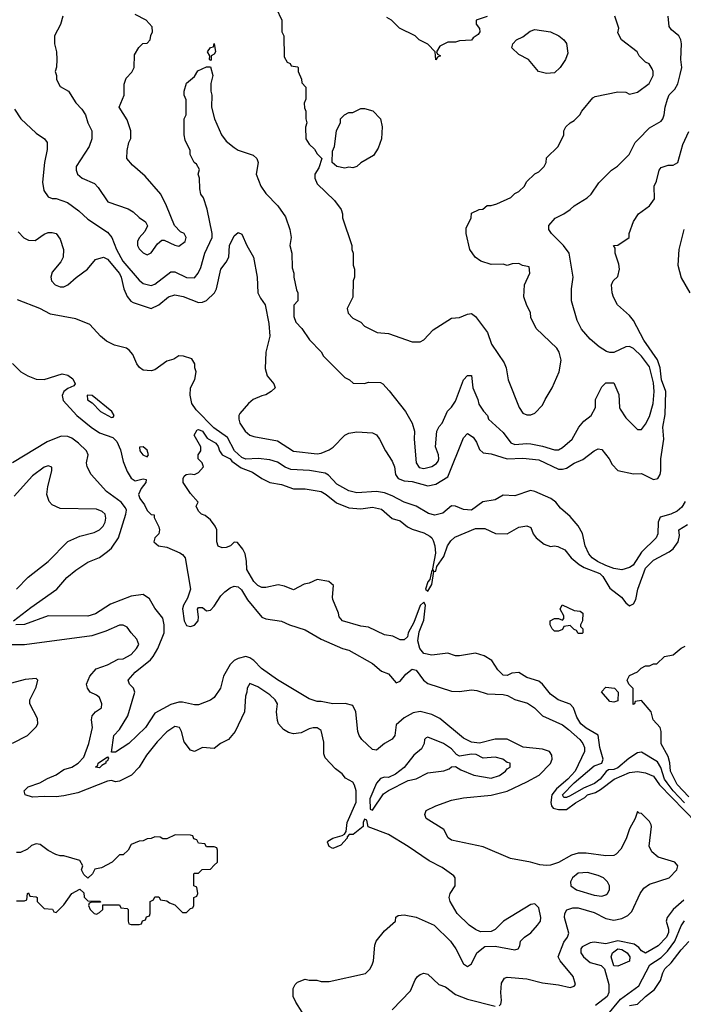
# Model space of a CAD drawing. Header units: inches. Extents: x 2348352 to 2479776, y 460422 to 613655.
# Tile 567 of 590: x 2442706 to 2446061, y 592750 to 597732. Entities that reach past the tile are written whole.
import ezdxf

# ---------------------------------------------------------------- set-up
doc = ezdxf.new("R2010")
doc.units = ezdxf.units.IN
doc.header["$MEASUREMENT"] = 0
doc.layers.add('C4549', color=7, linetype='Continuous')

msp = doc.modelspace()

# ---------------------------------------------------------------- linework, layer by layer
at = {"layer": 'C4549', "color": 4}
for points, elevation in [([(2444002, 597790), (2444032, 597730), (2444032, 597670), (2444042, 597650), (2444043.6, 597543.6), (2444058, 597518), (2444074, 597510), (2444078, 597498), (2444110, 597494), (2444114, 597490), (2444114, 597470), (2444131.6, 597431.6), (2444132.7, 597412.7), (2444152, 597390), (2444152, 597330), (2444144.7, 597310), (2444145.4, 597285.4), (2444152, 597270), (2444152, 597230), (2444158, 597210), (2444151.6, 597188.4), (2444152, 597130), (2444170, 597102), (2444196.9, 597076.9), (2444210, 597054), (2444234, 597030), (2444218, 596982), (2444198, 596950), (2444198, 596930), (2444210, 596902), (2444298, 596818), (2444330.9, 596770.9), (2444338, 596750), (2444338, 596730), (2444384.7, 596590), (2444384.7, 596570), (2444391.3, 596550), (2444391.3, 596490), (2444398, 596470), (2444398, 596430), (2444391.3, 596410), (2444391.1, 596328.9), (2444362, 596270), (2444366.4, 596246.4), (2444390, 596222), (2444430, 596202), (2444450, 596182), (2444514, 596150), (2444570, 596144.7), (2444690, 596102), (2444730, 596102), (2444750, 596112), (2444796.4, 596163.6), (2444890, 596222), (2444930, 596224.7), (2444970, 596242), (2444990, 596244.7), (2445011, 596230), (2445071.3, 596150), (2445092, 596090), (2445155.3, 595995.3), (2445166, 595970), (2445176, 595910), (2445231.3, 595770), (2445250, 595742), (2445270, 595732), (2445290, 595732), (2445310, 595742), (2445350, 595782), (2445362, 595810), (2445399, 595870), (2445434, 595950), (2445444, 596010), (2445434, 596050), (2445422, 596070), (2445318, 596170), (2445290, 596226), (2445288, 596250), (2445270, 596286), (2445255.3, 596330), (2445258, 596390), (2445286, 596450), (2445282, 596482), (2445248.4, 596488.4), (2445230, 596498), (2445196.4, 596496.4), (2445170, 596488.7), (2445150, 596495.3), (2445090, 596494), (2445038, 596510), (2445008.7, 596530), (2444981.2, 596570), (2444964, 596650), (2444962.7, 596677.3), (2444988, 596730), (2444990, 596754), (2445028.4, 596771.6), (2445047.3, 596772.7), (2445070, 596792), (2445090, 596792), (2445119, 596801), (2445190, 596832), (2445210, 596852), (2445230, 596862), (2445258, 596890), (2445268.9, 596911.1), (2445310, 596952), (2445330, 596962), (2445358, 596990), (2445368, 597010), (2445370, 597034), (2445428, 597090), (2445458, 597150), (2445458, 597170), (2445468, 597190), (2445489.1, 597210.9), (2445510, 597222), (2445538, 597250), (2445548, 597270), (2445603.1, 597336.9), (2445616.4, 597343.6), (2445730, 597366.8), (2445770, 597366), (2445790, 597356), (2445830, 597366), (2445889, 597410), (2445908.7, 597450), (2445908.7, 597470), (2445903.1, 597483.1), (2445888.4, 597508.4), (2445870, 597518), (2445838, 597550), (2445828, 597570), (2445748.7, 597630), (2445730, 597666), (2445735.3, 597690), (2445715.3, 597750)], 72), ([(2442679.8, 597279.8), (2442712, 597230), (2442790, 597158), (2442832, 597130), (2442844.7, 597110), (2442845.4, 597074.6), (2442830.8, 597009.2), (2442822, 596910), (2442828.5, 596868.5), (2442850, 596836), (2442870, 596826.8), (2442890, 596826.8), (2442947.5, 596807.5), (2443005.2, 596765.2), (2443050, 596722.8), (2443150, 596657.3), (2443172.7, 596630), (2443195.3, 596570), (2443227.2, 596510), (2443310, 596414), (2443330, 596397.3), (2443370, 596387.3), (2443390, 596394), (2443470, 596456.3), (2443490, 596456.3), (2443550, 596428.4), (2443590, 596426), (2443609.2, 596450), (2443622.5, 596477.5), (2443642.9, 596550), (2443678.4, 596630), (2443678.4, 596650), (2443653.6, 596773.6), (2443635.3, 596830), (2443622, 596850), (2443616.4, 596876.4), (2443615.3, 596930), (2443608.7, 596950), (2443614.6, 596974.6), (2443600.4, 597000.4), (2443588, 597010), (2443568, 597050), (2443568, 597070), (2443543.1, 597123.1), (2443538, 597150), (2443538, 597230), (2443548, 597250), (2443548, 597310), (2443547.3, 597327.3), (2443538, 597350), (2443538, 597370), (2443549.1, 597410.9), (2443590, 597444.7), (2443606.8, 597473.2), (2443650, 597494), (2443670, 597494), (2443682, 597450), (2443672, 597410), (2443672, 597370), (2443678, 597350), (2443676, 597290), (2443690.7, 597230.7), (2443726, 597150), (2443750, 597118), (2443790, 597084.7), (2443810, 597071.3), (2443886.4, 597046.4), (2443904.7, 597030), (2443911, 597010), (2443902, 596950), (2443924.7, 596890), (2443950, 596852), (2444011.3, 596790), (2444050, 596734), (2444071.3, 596670), (2444078, 596630), (2444072, 596590), (2444082, 596550), (2444083.6, 596476.4), (2444092, 596450), (2444092, 596430), (2444105.4, 596365.4), (2444112, 596350), (2444112, 596310), (2444092.7, 596287.3), (2444092, 596230), (2444102, 596202), (2444132, 596170), (2444171.6, 596111.6), (2444230, 596052), (2444242, 596030), (2444350, 595922), (2444374, 595910), (2444392.7, 595892.7), (2444450, 595892), (2444470, 595898), (2444530, 595896), (2444542, 595890), (2444574.4, 595854.4), (2444656, 595750), (2444690.8, 595690), (2444702.8, 595650), (2444700.7, 595610), (2444710.7, 595490), (2444726.4, 595466.4), (2444750, 595460.7), (2444790, 595470.7), (2444814, 595486), (2444821.5, 595498.5), (2444826, 595510), (2444822.7, 595530), (2444809.2, 595570), (2444815.3, 595650), (2444826.3, 595673.7), (2444842, 595690), (2444869.1, 595750.9), (2444890, 595772), (2444910, 595802), (2444949.2, 595910), (2444970, 595931.3), (2444990, 595932), (2444996.3, 595870), (2445022.8, 595810), (2445027.5, 595787.5), (2445050.7, 595750.7), (2445071, 595730), (2445076, 595710), (2445150, 595644), (2445190, 595590.7), (2445210, 595583), (2445270, 595588), (2445290, 595585.5), (2445350, 595574.8), (2445410, 595554.8), (2445430, 595554.8), (2445450, 595566.8), (2445499, 595610), (2445533.2, 595670), (2445558.6, 595701.4), (2445595.3, 595730), (2445618, 595770), (2445618, 595810), (2445650, 595874), (2445670, 595894), (2445710, 595894), (2445735.3, 595835.3), (2445738, 595770), (2445742, 595762), (2445770, 595718), (2445830, 595658), (2445850, 595658), (2445870, 595684.7), (2445890, 595724.7), (2445909.6, 595790), (2445914.7, 595850), (2445910, 595895.3), (2445890, 595976), (2445850, 596029.3), (2445810, 596069.2), (2445790, 596079), (2445770, 596077.2), (2445710, 596048), (2445690, 596048), (2445673.6, 596053.6), (2445636.5, 596076.5), (2445590, 596115.3), (2445546.3, 596166.3), (2445524, 596210), (2445495.3, 596310), (2445495.3, 596370), (2445504, 596430), (2445484, 596550), (2445455.3, 596590), (2445395.3, 596650), (2445382, 596670), (2445382, 596690), (2445412.9, 596727.1), (2445458, 596750), (2445490, 596771.3), (2445509.4, 596790.6), (2445575.3, 596830), (2445595.3, 596850), (2445633.6, 596906.4), (2445698, 596970), (2445729.1, 596990.9), (2445788, 597050), (2445818, 597110), (2445833.6, 597126.4), (2445890, 597184.7), (2445950, 597218), (2445957.2, 597230), (2445965.2, 597250), (2445969.4, 597290), (2445980.9, 597330), (2445990, 597351.3), (2446018.6, 597381.4), (2446032.9, 597407.1), (2446045.6, 597454.4), (2446053.2, 597490), (2446049.2, 597530), (2446052.3, 597610), (2446049.2, 597630), (2446039, 597650), (2446001.5, 597681.5), (2445990, 597698), (2445985.2, 597750)], 68), ([(2442924.7, 597750), (2442911.6, 597708.4), (2442882, 597650), (2442882, 597610), (2442892, 597570), (2442894, 597530), (2442892.7, 597492.7), (2442884.7, 597470), (2442892, 597450), (2442892, 597430), (2442910, 597394), (2442952, 597370), (2442990, 597312), (2443019.8, 597279.8), (2443038, 597250), (2443051.3, 597210), (2443071.3, 597170), (2443071.3, 597130), (2443058, 597090), (2442991.3, 596990), (2442991.3, 596970), (2442998, 596950), (2443022, 596930), (2443083.6, 596903.6), (2443103.6, 596883.6), (2443152, 596810), (2443254.4, 596774.4), (2443279.8, 596759.8), (2443310.9, 596730.9), (2443342, 596710), (2443351.6, 596688.4), (2443338.8, 596661.2), (2443310, 596628), (2443301, 596610), (2443301, 596590), (2443310, 596572), (2443330, 596552), (2443350, 596542), (2443370, 596552), (2443402, 596598), (2443424, 596616), (2443436.9, 596616.9), (2443490, 596591), (2443510, 596586), (2443542, 596610), (2443548, 596630), (2443538, 596650), (2443519, 596659), (2443488, 596690), (2443448.7, 596790), (2443419, 596850), (2443340.2, 596940.2), (2443276.4, 596996.4), (2443248, 597030), (2443248.9, 597071.1), (2443258, 597110), (2443268.4, 597131.6), (2443268.7, 597170), (2443250, 597226), (2443208.7, 597290), (2443234, 597350), (2443234.6, 597405.4), (2443244, 597436), (2443273.6, 597466.4), (2443284, 597490), (2443286, 597554), (2443309.1, 597590.9), (2443328.9, 597611.1), (2443350, 597614), (2443366, 597630), (2443368.4, 597651.6), (2443378, 597670), (2443376.4, 597696.4), (2443346, 597730), (2443290, 597758)], 72), ([(2445070, 597748.7), (2445014, 597730), (2445014, 597710), (2445031.6, 597688.4), (2445032, 597670), (2445023.6, 597656.4), (2444999.6, 597640.4), (2444990, 597628), (2444930, 597626), (2444910, 597618), (2444870, 597618), (2444830, 597598), (2444814, 597570), (2444818, 597558), (2444834, 597550), (2444818, 597542), (2444810, 597528.7), (2444806, 597570), (2444770, 597608), (2444726, 597630), (2444706, 597650), (2444626, 597690), (2444586, 597730), (2444563.1, 597743.1)], 72), ([(2442698.6, 596658.6), (2442727.8, 596627.8), (2442750, 596617.1), (2442784.8, 596615.2), (2442830, 596646.8), (2442850, 596654.8), (2442870, 596656), (2442890.6, 596650.6), (2442910, 596622), (2442926.8, 596570), (2442926, 596530), (2442913.7, 596506.3), (2442870, 596455.3), (2442862.8, 596430), (2442866.8, 596410), (2442884.7, 596390), (2442910, 596380.7), (2442930, 596380.7), (2442948.7, 596390), (2442991.7, 596428.3), (2443049, 596470), (2443090, 596518), (2443130, 596530.8), (2443150, 596521), (2443210, 596447.3), (2443219.5, 596430), (2443232.4, 596370), (2443250, 596331), (2443267.9, 596307.9), (2443280.5, 596300.5), (2443370, 596270.7), (2443409, 596290), (2443459, 596330), (2443490, 596340.7), (2443532.3, 596332.3), (2443610, 596301.6), (2443630, 596303), (2443650, 596310.5), (2443691.8, 596350), (2443700.7, 596370), (2443722.7, 596470), (2443750, 596504.7), (2443762.7, 596530), (2443767, 596590), (2443790, 596638), (2443810, 596656), (2443830, 596646.8), (2443854.9, 596590), (2443888.4, 596530), (2443906, 596430), (2443910.8, 596350), (2443923, 596323), (2443946.8, 596290), (2443965.4, 596194.6), (2443970.8, 596130), (2443950.7, 596050), (2443947.5, 595967.5), (2443957.3, 595930), (2443991.3, 595890), (2443998, 595870), (2443978, 595850), (2443950, 595833.2), (2443930, 595829.2), (2443886, 595810), (2443862.8, 595790), (2443819.8, 595740.2), (2443814.8, 595730), (2443814, 595710), (2443819.1, 595690), (2443846, 595650), (2443870, 595630.5), (2443890, 595623.1), (2444010, 595601.1), (2444090, 595548.8), (2444210, 595535.6), (2444230, 595538.3), (2444270, 595554.9), (2444290.7, 595569.3), (2444350, 595630.5), (2444370, 595640.7), (2444410, 595647.3), (2444490, 595642), (2444510, 595631.3), (2444526, 595610), (2444556, 595550), (2444590, 595498), (2444600.7, 595470), (2444606.8, 595430), (2444618.8, 595410), (2444650, 595398.7), (2444690, 595395.6), (2444770, 595373.7), (2444810, 595381.3), (2444870, 595419.5), (2444950, 595616), (2444970, 595638.8), (2444999.3, 595619.3), (2445015.2, 595595.2), (2445030, 595558), (2445050, 595540.7), (2445090, 595536), (2445170.3, 595510.3), (2445250, 595513.4), (2445330, 595504.2), (2445430, 595458.4), (2445450, 595457.1), (2445470, 595463), (2445510, 595487.7), (2445553.8, 595506.2), (2445610, 595550.8), (2445630, 595561), (2445650, 595558), (2445686, 595510), (2445701.4, 595481.4), (2445730, 595451.3), (2445810, 595434), (2445850, 595436.3), (2445910, 595404.9), (2445932.7, 595410), (2445943.7, 595430), (2445947, 595450), (2445947.6, 595510), (2445963.6, 595610), (2445958, 595670), (2445970, 595734), (2445972.1, 595850), (2445950.9, 595910), (2445944.2, 595970), (2445930.6, 596010.6), (2445862, 596110), (2445809.5, 596210), (2445790, 596236), (2445728, 596290), (2445708.9, 596328.9), (2445702, 596350), (2445698, 596390), (2445706, 596410), (2445730, 596432), (2445738, 596470), (2445734.8, 596494.8), (2445717.2, 596550), (2445716.4, 596576.4), (2445708, 596590), (2445730, 596592), (2445788, 596630), (2445788, 596650), (2445809.5, 596710.5), (2445835.3, 596750), (2445890, 596791), (2445914.8, 596825.2), (2445914, 596890), (2445925.6, 596914.4), (2445939, 596970), (2445950, 596984.7), (2445984.7, 596995.3), (2446010, 596996), (2446033.2, 597010), (2446058.9, 597101.1), (2446090, 597166)], 64), ([(2446064.4, 596670), (2446038.7, 596570), (2446034, 596490), (2446050, 596426.8), (2446094.9, 596350)], 64), ([(2446070, 595294), (2446054, 595266), (2446030, 595246), (2445999, 595230), (2445945.1, 595214.9), (2445934, 595190), (2445933, 595130), (2445923.6, 595110), (2445850, 595038.4), (2445807.3, 594972.7), (2445790, 594959.5), (2445750, 594947.7), (2445710, 594955.3), (2445670, 594970.2), (2445628, 594990), (2445600.5, 595010), (2445583, 595030), (2445564.9, 595070), (2445552.3, 595132.3), (2445530.4, 595170.3), (2445490, 595218.8), (2445439.8, 595259.8), (2445416.3, 595290), (2445390.7, 595310), (2445310, 595344.9), (2445289.5, 595350.5), (2445210, 595322.8), (2445150, 595326), (2445110, 595302.8), (2445047.2, 595292.8), (2444990, 595250.5), (2444950, 595254.4), (2444910, 595270.8), (2444890, 595273), (2444845.2, 595234.8), (2444805.7, 595225.7), (2444773.4, 595233.4), (2444710.3, 595270.3), (2444650, 595290.3), (2444590, 595323.2), (2444550, 595338.2), (2444510, 595344.6), (2444410, 595338.9), (2444370, 595348.7), (2444310, 595382.4), (2444267.3, 595427.3), (2444250, 595437), (2444171.3, 595451.3), (2444076.5, 595456.5), (2444048.2, 595468.2), (2444010, 595492.4), (2443970, 595505.5), (2443911.3, 595511.3), (2443850, 595509), (2443830, 595516.5), (2443792.6, 595550), (2443757.5, 595617.5), (2443687.4, 595667.4), (2443598.6, 595758.6), (2443576.5, 595790), (2443568.4, 595831.6), (2443570.4, 595869.6), (2443590.9, 595910.9), (2443598, 595950), (2443591.3, 595970), (2443591.1, 595991.1), (2443576, 596016), (2443534, 596030), (2443510, 596030.8), (2443485.2, 596014.8), (2443450, 596004), (2443390, 595960.4), (2443370, 595955.8), (2443330, 595959.5), (2443311.7, 595971.7), (2443298.4, 595990), (2443277.3, 596037.3), (2443260.3, 596060.3), (2443246, 596070), (2443185.2, 596085.2), (2443144.7, 596104.7), (2443114.9, 596130), (2443061, 596190), (2442990, 596218), (2442861.8, 596241.8), (2442807.3, 596270), (2442694.6, 596314.6)], 56), ([(2442670, 595992.7), (2442712.3, 595950), (2442747, 595930), (2442790, 595913), (2442830, 595911.8), (2442920.4, 595939.6), (2442950, 595933.3), (2442974.6, 595914.6), (2442987, 595890), (2442980.2, 595879.8), (2442950, 595866), (2442929.8, 595850.2), (2442921, 595830), (2442925.8, 595805.8), (2442995.1, 595730), (2443067.8, 595670), (2443110, 595642.2), (2443177.5, 595617.5), (2443197.6, 595597.6), (2443215.4, 595555.4), (2443230, 595497.2), (2443250, 595446.6), (2443270, 595412.7), (2443290, 595399.3), (2443330, 595408.7), (2443346, 595406), (2443344, 595390), (2443320.7, 595359.3), (2443306.6, 595330), (2443312.7, 595310), (2443337, 595277), (2443350, 595248), (2443370, 595228), (2443386, 595226), (2443386, 595214), (2443410, 595166), (2443412.7, 595150), (2443408.7, 595130), (2443389, 595110), (2443384, 595090), (2443408, 595070), (2443450, 595062.7), (2443514.9, 595034.9), (2443530, 595026.6), (2443542.9, 595010), (2443569.4, 594850), (2443554.8, 594805.2), (2443534, 594770), (2443529.5, 594750.5), (2443538.4, 594690), (2443550, 594666.6), (2443570, 594662.4), (2443590, 594667.8), (2443608, 594690), (2443610.7, 594710.7), (2443604.7, 594750), (2443610, 594758), (2443630, 594758), (2443650, 594741.2), (2443670, 594743.7), (2443690, 594765.2), (2443723.4, 594816.6), (2443743.6, 594836.4), (2443770, 594856.9), (2443790, 594865.6), (2443810, 594862.9), (2443827, 594847), (2443857.2, 594797.2), (2443930, 594709.3), (2443950, 594700.9), (2444030, 594689.4), (2444070, 594669.4), (2444150, 594644), (2444230, 594597.2), (2444338, 594550), (2444370, 594541.2), (2444490, 594474), (2444535.5, 594435.5), (2444570, 594422.7), (2444610, 594377.2), (2444630, 594385.1), (2444658.7, 594421.3), (2444690, 594446.6), (2444710, 594441.2), (2444747.3, 594390), (2444770, 594373.3), (2444890, 594334), (2444930, 594332.3), (2444990, 594341.2), (2445017.5, 594337.5), (2445070, 594320.9), (2445150, 594318.4), (2445173, 594313), (2445210, 594292.7), (2445274.2, 594274.2), (2445309, 594250), (2445349.6, 594209.6), (2445450, 594163.6), (2445481.3, 594141.3), (2445538, 594090), (2445553.6, 594070), (2445562, 594050), (2445561.2, 594030), (2445514, 593930), (2445478, 593890), (2445420.4, 593839.6), (2445396, 593810), (2445391.1, 593771.1), (2445394.7, 593754.7), (2445403.3, 593743.3), (2445430, 593735.4), (2445470, 593735.1), (2445516.3, 593770), (2445563.8, 593796.2), (2445577.3, 593810), (2445617.5, 593822.5), (2445642.6, 593837.4), (2445711.5, 593888.5), (2445790, 593923.6), (2445830, 593927.3), (2445870, 593921.6), (2445910, 593903.6), (2445940.2, 593860.2), (2446127.5, 593667.5)], 56), ([(2442675.3, 594690), (2442762.5, 594757.5), (2442894, 594850), (2442944, 594910), (2442990, 594946.8), (2443050, 594987.3), (2443110, 595010.6), (2443150, 595040.5), (2443170, 595058), (2443206.3, 595110), (2443243.1, 595230), (2443245.7, 595250), (2443241.6, 595261.6), (2443218.3, 595290), (2443145, 595345), (2443067.3, 595430), (2443047, 595470), (2443043.7, 595490), (2443052.7, 595530), (2443043.7, 595550), (2443003.6, 595590), (2442970, 595614.3), (2442950, 595623.5), (2442915.3, 595624.7), (2442844.7, 595595.3), (2442670, 595489.3)], 64), ([(2446066.8, 593770), (2446009.8, 593830), (2445979.2, 593870), (2445966.6, 593890), (2445947.7, 593947.7), (2445930, 593977), (2445850, 594026), (2445830, 594022), (2445785.4, 593994.6), (2445730, 593947.4), (2445710, 593938.7), (2445683.1, 593936.9), (2445671.4, 593928.6), (2445640.9, 593890), (2445612.7, 593867.3), (2445556.8, 593843.2), (2445490, 593805.7), (2445470, 593797), (2445456.4, 593796.4), (2445449.7, 593810), (2445509.7, 593870), (2445610, 593957.4), (2445649.6, 593970.4), (2445656.2, 593990), (2445639.7, 594050), (2445631.6, 594111.6), (2445570, 594146.6), (2445542.7, 594170), (2445522.7, 594202.7), (2445506, 594250), (2445490, 594269.2), (2445429, 594290), (2445390, 594319), (2445349, 594370), (2445330, 594385.2), (2445270, 594404), (2445230, 594429.2), (2445194.4, 594425.6), (2445170, 594414), (2445150, 594415.3), (2445123.2, 594443.2), (2445094, 594490), (2445053.6, 594513.6), (2445010, 594526), (2444930, 594514), (2444910, 594514), (2444870, 594527), (2444790, 594516), (2444750, 594524.5), (2444729.4, 594550), (2444719.5, 594590), (2444726, 594634), (2444750, 594694), (2444757, 594770), (2444750, 594784), (2444730, 594768), (2444698.5, 594681.5), (2444671, 594630), (2444666, 594610), (2444650, 594594), (2444630, 594594), (2444592.5, 594612.5), (2444550, 594619), (2444470, 594659), (2444430, 594664), (2444338, 594690), (2444322, 594710), (2444318, 594730), (2444290, 594798), (2444287.3, 594810), (2444292.3, 594870), (2444269.5, 594889.5), (2444210, 594899.3), (2444170, 594881.2), (2444144.5, 594875.5), (2444090, 594848), (2444045.6, 594865.6), (2444012.5, 594872.5), (2443950, 594859.3), (2443930, 594859.3), (2443910, 594869), (2443889.2, 594890), (2443854, 594950), (2443852.9, 594992.9), (2443845.2, 595030), (2443833.6, 595053.6), (2443807.3, 595087.3), (2443790, 595088), (2443772, 595070), (2443750, 595062), (2443730, 595059), (2443710, 595068.7), (2443702, 595090), (2443702, 595150), (2443694, 595170), (2443670, 595202), (2443643.1, 595223.1), (2443626, 595230), (2443610, 595246), (2443598, 595270), (2443608, 595290), (2443570, 595334), (2443533.2, 595390), (2443533.2, 595410), (2443538, 595422), (2443548, 595430), (2443570, 595434), (2443590, 595431), (2443610, 595441), (2443635.3, 595470), (2443628.7, 595490), (2443608, 595510), (2443608, 595530), (2443622, 595550), (2443622, 595570), (2443588, 595630), (2443604, 595656), (2443610, 595658), (2443630, 595650.8), (2443654, 595614), (2443698, 595590), (2443710, 595572), (2443716, 595550), (2443730.5, 595530.5), (2443770, 595510.4), (2443778.7, 595498.7), (2443825.3, 595465.3), (2443883, 595443), (2443930, 595411), (2443970, 595391), (2444030, 595381), (2444090, 595358.8), (2444150, 595358), (2444230, 595344), (2444254.8, 595330), (2444307.9, 595287.9), (2444370, 595262.8), (2444430, 595257.3), (2444490, 595265.5), (2444536.1, 595256.1), (2444590, 595208), (2444630, 595196), (2444666.2, 595166.2), (2444690, 595153.4), (2444750, 595135.5), (2444779.5, 595119.5), (2444790.5, 595110.5), (2444797.1, 595097.1), (2444805.5, 595070), (2444807.9, 595032.1), (2444794, 594954), (2444798, 594942), (2444790, 594946), (2444779.8, 594900.2), (2444770, 594888), (2444758, 594850), (2444770, 594841), (2444790, 594874), (2444800.4, 594939.6), (2444810, 594942), (2444815.5, 594964.5), (2444850, 595016), (2444869.7, 595070.3), (2444885.1, 595094.9), (2444906.2, 595113.8), (2445010, 595157.3), (2445057.3, 595157.3), (2445111.6, 595131.6), (2445170, 595131), (2445230, 595164.7), (2445270, 595171.3), (2445290, 595162), (2445302.8, 595130), (2445317.3, 595110), (2445357.5, 595077.5), (2445390, 595067.3), (2445410.6, 595070.6), (2445427.1, 595067.1), (2445462, 595050), (2445494, 595010), (2445534.9, 594974.9), (2445560.3, 594960.3), (2445639.1, 594930), (2445654.3, 594914.3), (2445690, 594856.4), (2445748, 594810), (2445770, 594781), (2445790, 594766.8), (2445810, 594776), (2445821.6, 594798.4), (2445831.6, 594850), (2445870, 594956.3), (2445910, 594997.3), (2445990, 595038.8), (2446010, 595054.8), (2446036, 595090), (2446042, 595122), (2446038, 595150), (2446082.7, 595177.3)], 52), ([(2442690, 594851), (2442749.5, 594910.5), (2442850, 594991), (2442950, 595091), (2443010, 595118.8), (2443082, 595138), (2443109.3, 595150.7), (2443128.7, 595170), (2443139, 595190), (2443142, 595210), (2443138, 595230), (2443123.1, 595243.1), (2443094.6, 595254.6), (2442910, 595259), (2442870, 595278), (2442854.6, 595294.6), (2442844, 595330), (2442849, 595370), (2442868.7, 595450), (2442868, 595468), (2442850, 595475.3), (2442830, 595468.7), (2442770, 595424), (2442678.5, 595321.5)], 68), ([(2445130, 592742.8), (2445139, 592750), (2445142.7, 592770), (2445139.5, 592810), (2445142.5, 592857.5), (2445158, 592882), (2445170, 592886.8), (2445270, 592879.3), (2445350, 592858.4), (2445430, 592848.5), (2445490, 592834.8), (2445510, 592841), (2445516, 592850), (2445505.2, 592890), (2445439, 592970), (2445428.7, 592990), (2445456.4, 593063.6), (2445475.6, 593090), (2445482, 593110), (2445460.9, 593190), (2445462.7, 593210), (2445472.3, 593227.7), (2445502, 593238), (2445530, 593238.4), (2445610, 593214.4), (2445670, 593184.4), (2445710, 593176.3), (2445750, 593184), (2445780.1, 593199.9), (2445800.7, 593219.3), (2445843.7, 593310), (2445862.3, 593337.7), (2445890, 593357.1), (2445990, 593390.8), (2446029.2, 593430), (2446034, 593450), (2446018, 593470), (2445934, 593494), (2445901.6, 593521.6), (2445889.4, 593550), (2445901.2, 593650), (2445898.6, 593658.6), (2445890, 593675.3), (2445850, 593715.3), (2445838, 593718), (2445830, 593726), (2445818, 593690), (2445790, 593638), (2445772.8, 593587.2), (2445744.7, 593535.3), (2445721, 593510), (2445710, 593503.7), (2445670, 593500.9), (2445570, 593515.6), (2445530, 593514), (2445495.6, 593504.4), (2445430, 593467), (2445390, 593454), (2445370, 593451.8), (2445336.2, 593456.2), (2445289.5, 593469.5), (2445187.6, 593487.6), (2445050, 593547), (2444890, 593581.2), (2444872.9, 593592.9), (2444850, 593634), (2444762, 593690), (2444754, 593710), (2444762, 593730), (2444810, 593754), (2444890, 593782.8), (2444950, 593794.8), (2445090, 593808), (2445170, 593828.5), (2445270, 593875.3), (2445331.8, 593910), (2445390, 593967.7), (2445397.6, 593990), (2445397, 594010), (2445385.2, 594030), (2445350, 594041.3), (2445251, 594051), (2445170, 594091.8), (2445110, 594091.8), (2445030, 594071.5), (2444990, 594075.6), (2444950, 594096.2), (2444830, 594195.6), (2444790, 594216.3), (2444730, 594231.8), (2444695.2, 594224.8), (2444650, 594199), (2444610, 594164), (2444602, 594110), (2444588.5, 594091.5), (2444550, 594069.3), (2444510, 594035.3), (2444490, 594039), (2444435.3, 594090), (2444422, 594110), (2444415.3, 594130), (2444406, 594230), (2444390, 594261.2), (2444351.9, 594271.9), (2444290, 594269.6), (2444230, 594282), (2444210, 594282), (2444170, 594295.1), (2444010, 594392), (2443929.4, 594450), (2443889.2, 594490), (2443870, 594503.7), (2443850, 594509.3), (2443810, 594499.3), (2443790, 594489.2), (2443770.8, 594470), (2443737.3, 594410), (2443720.7, 594350), (2443690, 594302), (2443670, 594289), (2443610, 594265.2), (2443590, 594265.2), (2443530, 594279.5), (2443510, 594279.5), (2443470, 594266.6), (2443390, 594222.9), (2443341.3, 594150), (2443257.1, 594070), (2443190, 594026.6), (2443170, 594026), (2443182, 594110), (2443210, 594140.7), (2443253.3, 594210), (2443288.7, 594330), (2443282, 594350), (2443262, 594370), (2443255.3, 594390), (2443289.3, 594430), (2443366.7, 594493.3), (2443380.7, 594510), (2443404.2, 594550), (2443435.8, 594630), (2443436.9, 594670), (2443430, 594704), (2443390, 594755.3), (2443361.5, 594801.5), (2443330, 594823.7), (2443270, 594815.6), (2443164.6, 594775.4), (2443090, 594725.2), (2443050, 594713.2), (2442850, 594716.2), (2442730, 594672), (2442686, 594670)], 64), ([(2444134, 592710), (2444101.5, 592761.5), (2444089.2, 592790), (2444088.7, 592830), (2444098, 592850), (2444110, 592862), (2444150, 592878), (2444170, 592872), (2444208.4, 592871.6), (2444230, 592864.7), (2444270, 592864.7), (2444453.6, 592906.4), (2444478, 592930), (2444490, 592954), (2444495.3, 592970), (2444502, 593050), (2444508.7, 593070), (2444550, 593122), (2444606, 593170), (2444608.4, 593191.6), (2444620.4, 593199.6), (2444650, 593202), (2444710, 593191.3), (2444802, 593150), (2444884.7, 593070), (2444910.9, 593030.9), (2444950, 592954), (2444970, 592942), (2444990, 592954), (2445018, 593010), (2445058, 593042), (2445110, 593044.7), (2445210, 593026), (2445226, 593030), (2445234.6, 593045.4), (2445238, 593070), (2445258, 593090), (2445290, 593111.3), (2445324, 593150), (2445339, 593170), (2445341.2, 593190), (2445330, 593238), (2445310, 593258), (2445290, 593255.3), (2445152, 593170), (2445110, 593128), (2445090, 593118), (2445036.4, 593116.4), (2445010, 593128), (2444978, 593150), (2444918, 593210), (2444882, 593270), (2444878, 593290), (2444882, 593310), (2444908, 593350), (2444908, 593390), (2444900.4, 593400.4), (2444842, 593442), (2444775.5, 593475.5), (2444670, 593549), (2444570, 593608.7), (2444468.4, 593648.4), (2444462, 593682), (2444450, 593686), (2444442, 593670), (2444442, 593650), (2444392, 593610), (2444371.6, 593608.4), (2444362, 593598), (2444362, 593590), (2444330, 593555.3), (2444290, 593539), (2444270, 593548.7), (2444262, 593570), (2444264.7, 593575.3), (2444289.3, 593590.7), (2444336.4, 593603.6), (2444348.7, 593611.3), (2444356.4, 593623.6), (2444361.2, 593670), (2444407, 593773), (2444407.3, 593830), (2444399.6, 593859.6), (2444390, 593874), (2444353.6, 593893.6), (2444336.5, 593916.5), (2444302, 593942), (2444250, 593998), (2444243.1, 594016.9), (2444243.1, 594076.9), (2444230, 594135.3), (2444210, 594148.7), (2444190, 594149), (2444170, 594144), (2444130, 594124), (2444090, 594119), (2444065.6, 594125.6), (2444040.2, 594140.2), (2444015.3, 594170), (2444010, 594186), (2444005.2, 594230), (2444009, 594270), (2443997.2, 594290), (2443970, 594316), (2443910, 594357.2), (2443870, 594374), (2443856, 594350), (2443854.8, 594330), (2443847.3, 594310), (2443842.8, 594230), (2443796, 594130), (2443762, 594090), (2443722, 594070), (2443690, 594045.2), (2443630, 594048.7), (2443590, 594028.7), (2443570, 594035.3), (2443538, 594078), (2443524, 594130), (2443513.2, 594150), (2443490, 594156), (2443450, 594129), (2443401.1, 594078.9), (2443347.3, 594010), (2443310.5, 593949.5), (2443271.3, 593910), (2443210, 593879), (2443190, 593875.3), (2443170, 593882), (2443150, 593879), (2442999.3, 593820.7), (2442930, 593804.5), (2442890, 593799.5), (2442830, 593802), (2442770, 593798), (2442734, 593810), (2442729.2, 593830), (2442749, 593850), (2442808.7, 593870), (2442846.6, 593893.4), (2442890, 593910.7), (2442930, 593937.3), (2442970, 593950.6), (2443001.2, 593970), (2443030, 594001), (2443056, 594070), (2443074, 594150), (2443069.4, 594189.4), (2443073.2, 594210), (2443089.6, 594230.4), (2443119, 594250), (2443121.2, 594270), (2443110, 594302), (2443094.8, 594314.8), (2443062, 594330), (2443049, 594350), (2443044, 594370), (2443061.2, 594410), (2443092.5, 594447.5), (2443150, 594467.7), (2443203.7, 594496.3), (2443230, 594497.3), (2443270, 594520.7), (2443297.2, 594550), (2443309, 594570), (2443298, 594598), (2443268.9, 594628.9), (2443250, 594658), (2443230, 594668), (2443210, 594668.7), (2443141.6, 594638.4), (2443070, 594614.5), (2442730, 594569), (2442650, 594569.2)], 68), ([(2446090, 593799.7), (2446030, 593862.4), (2445996.3, 593930), (2445992.7, 593972.7), (2445984, 594004), (2445950, 594068), (2445949.2, 594130), (2445944, 594150), (2445909.1, 594189.1), (2445899, 594230), (2445850, 594288), (2445818, 594282), (2445814, 594270), (2445807.3, 594267.3), (2445807.3, 594347.3), (2445786, 594370), (2445778, 594390), (2445790, 594414), (2445830, 594432), (2445848.7, 594451.3), (2445870, 594462), (2445890, 594462), (2445910, 594472), (2445927.3, 594472.7), (2445966, 594510), (2446010, 594518), (2446050, 594552), (2446070, 594562)], 48), ([(2442670, 594072), (2442746, 594110), (2442790, 594154), (2442798, 594170), (2442796.4, 594196.4), (2442758, 594270), (2442758, 594290), (2442790, 594354), (2442798, 594390), (2442790, 594398), (2442734, 594394), (2442665.4, 594374.6)], 72), ([(2442690, 593274), (2442730, 593274), (2442742, 593278), (2442746, 593310), (2442750, 593314), (2442758, 593298), (2442790, 593294), (2442794, 593290), (2442794, 593270), (2442830, 593234), (2442872, 593232), (2442878, 593218), (2442890, 593214), (2442930, 593254), (2442969.2, 593310.8), (2443010, 593332), (2443030, 593314), (2443032.7, 593292.7), (2443050, 593274), (2443112.7, 593272.7), (2443114, 593266), (2443070, 593266), (2443058, 593262), (2443054, 593250), (2443062, 593230), (2443082, 593210), (2443093.6, 593206.4), (2443110, 593214), (2443126, 593230), (2443126, 593254), (2443210, 593254), (2443218, 593238), (2443250, 593234), (2443254, 593230), (2443254, 593170), (2443258, 593158), (2443270, 593154), (2443310, 593154), (2443322, 593158), (2443327.3, 593172.7), (2443342, 593178), (2443347.3, 593192.7), (2443362, 593198), (2443366, 593210), (2443366, 593270), (2443382, 593278), (2443390, 593294), (2443410, 593294), (2443418, 593278), (2443450, 593274), (2443463.6, 593263.6), (2443490, 593254), (2443530, 593214), (2443550, 593214), (2443570, 593234), (2443582, 593238), (2443586, 593250), (2443586, 593290), (2443602, 593298), (2443606, 593310), (2443602, 593342), (2443586, 593350), (2443586, 593410), (2443590, 593414), (2443610, 593414), (2443628.4, 593431.6), (2443670, 593434), (2443690, 593454), (2443706, 593470), (2443706, 593530), (2443702, 593542), (2443690, 593546), (2443650, 593546), (2443642, 593562), (2443610, 593566), (2443602, 593582), (2443587.3, 593587.3), (2443582, 593602), (2443570, 593606), (2443492.7, 593607.3), (2443450, 593588), (2443430, 593588), (2443416.4, 593596.4), (2443390, 593598), (2443371.6, 593588.4), (2443350, 593588), (2443330, 593578), (2443310, 593575.3), (2443270, 593558), (2443254, 593530), (2443230, 593506), (2443210, 593506), (2443174, 593470), (2443119.6, 593440.4), (2443086, 593434), (2443074, 593410), (2443050, 593388), (2443030, 593406), (2443018, 593430), (2443026, 593450), (2443010, 593478), (2442930, 593502), (2442910, 593502), (2442888.4, 593508.4), (2442850, 593528), (2442810, 593558), (2442790, 593562), (2442766.4, 593553.6), (2442745.4, 593534.6), (2442710, 593518), (2442690, 593518)], 72), ([(2446063.6, 593276.4), (2446009.8, 593230.2), (2445978.9, 593190), (2445975.4, 593170), (2445986, 593130), (2445985.9, 593114.1), (2445976.9, 593090), (2445934.4, 593045.6), (2445870, 593008.5), (2445850, 593020.5), (2445836.8, 593036.8), (2445813.5, 593053.5), (2445730, 593071), (2445670, 593056), (2445610, 593063.7), (2445590, 593061.7), (2445550, 593040.3), (2445542.4, 593030), (2445543.2, 593010), (2445556.2, 592990), (2445590, 592962), (2445645.8, 592945.8), (2445662.7, 592930), (2445684.5, 592850), (2445685.1, 592810), (2445676.2, 592790), (2445616.8, 592743.2)], 56), ([(2445671.8, 592688.2), (2445744.2, 592775.8), (2445836.5, 592843.5), (2445892, 592950), (2445950, 592987), (2445981.8, 593018.2), (2446019.1, 593070), (2446050, 593146.8), (2446067.9, 593172.1)], 52), ([(2445790, 592744), (2445830, 592750.8), (2445869.3, 592790), (2445915.1, 592824.9), (2445946.6, 592870), (2445957, 592910), (2445967.6, 592930), (2446000.1, 592959.9), (2446050, 593024.9), (2446090, 593067.3)], 48), ([(2444590, 592722), (2444681.5, 592818.5), (2444705.6, 592874.4), (2444717.2, 592890), (2444730, 592900.7), (2444750, 592907.3), (2444770, 592902.8), (2444824.7, 592850), (2444858.5, 592838.5), (2444910, 592799.1), (2444970, 592775.5), (2445110, 592740.7)], 64)]:
    msp.add_lwpolyline(points, dxfattribs=dict(at, elevation=elevation))
for points, elevation in [([(2445370, 597459.5), (2445329.6, 597469.6), (2445279, 597530), (2445230, 597556), (2445194, 597590), (2445199, 597610), (2445218, 597630), (2445250, 597644.7), (2445286.6, 597673.4), (2445310, 597682.8), (2445390.4, 597670.4), (2445431.3, 597650), (2445458, 597630), (2445470.9, 597610.9), (2445478, 597562), (2445466, 597530), (2445438.8, 597490), (2445410, 597463.7)], 72), ([(2443670, 597526), (2443666, 597530), (2443668, 597550), (2443655.3, 597570), (2443670, 597592), (2443686, 597594), (2443690, 597612), (2443696, 597570), (2443690, 597558), (2443674, 597550), (2443674, 597530)], 68), ([(2444390, 596982.7), (2444370, 596985.2), (2444350, 596981.2), (2444310, 596988.7), (2444286, 597010), (2444287.3, 597067.3), (2444298, 597090), (2444308, 597170), (2444327.3, 597212.7), (2444328, 597230), (2444348.9, 597251.1), (2444370, 597262), (2444390, 597262), (2444430, 597282), (2444450, 597282), (2444490.9, 597270.9), (2444530.9, 597230.9), (2444538, 597190), (2444536, 597130), (2444518, 597082), (2444494.4, 597045.6), (2444430, 597008.7), (2444410, 596989.2)], 72), ([(2443047.9, 595832.1), (2443048.9, 595808.9), (2443073, 595793), (2443114, 595750), (2443170, 595718.8), (2443178.6, 595721.4), (2443184, 595730), (2443171.8, 595750), (2443073.2, 595830)], 56), ([(2443330, 595571.6), (2443311.3, 595568.7), (2443313.4, 595550), (2443328, 595530), (2443350, 595520.7), (2443357, 595530), (2443350, 595553.6)], 56), ([(2445530, 594626), (2445522, 594642), (2445510, 594646), (2445490, 594666), (2445458, 594662), (2445450, 594646), (2445430, 594638), (2445410, 594638), (2445398, 594650), (2445388, 594670), (2445388.9, 594691.1), (2445410, 594702), (2445430, 594702), (2445450, 594694), (2445458, 594702), (2445456.4, 594716.4), (2445438, 594750), (2445449.1, 594770.9), (2445510, 594742), (2445539.6, 594739.6), (2445554, 594730), (2445552, 594690), (2445542, 594670), (2445542, 594662), (2445554, 594650), (2445554, 594630), (2445550, 594626)], 48), ([(2445710, 594278), (2445690, 594282), (2445648.4, 594331.6), (2445670, 594354), (2445714, 594350), (2445732, 594330), (2445730, 594286)], 48), ([(2444770, 594102), (2444761, 594099), (2444752, 594090), (2444751.3, 594070), (2444737.5, 594042.5), (2444698.8, 594010), (2444650, 593948), (2444605.4, 593914.6), (2444570, 593898), (2444550, 593899), (2444530, 593893.2), (2444510, 593868.7), (2444476, 593790), (2444478, 593738), (2444490, 593732), (2444545.2, 593814.8), (2444570, 593832), (2444670, 593882), (2444710, 593891.3), (2444770, 593921), (2444850, 593931.3), (2444878, 593942), (2444890, 593952), (2444910, 593954), (2444936.9, 593936.9), (2445002, 593910), (2445090, 593894), (2445131.5, 593908.5), (2445162, 593930), (2445170, 593942), (2445186, 593950), (2445186, 593970), (2445170, 593974), (2445148, 593990), (2445110, 594001.2), (2445050, 593996), (2445013.5, 594013.5), (2444990, 594016.3), (2444930, 594006), (2444914, 594014), (2444890, 594042), (2444848.7, 594070)], 68), ([(2443110, 593946.6), (2443089.3, 593950), (2443100.4, 593959.6), (2443102.7, 593970), (2443150, 594002), (2443154.8, 593994.8), (2443150, 593982), (2443142, 593978), (2443141, 593970), (2443121.1, 593958.9)], 64), ([(2445576.5, 593416.5), (2445530, 593413.2), (2445501, 593390), (2445491.3, 593370), (2445492, 593350), (2445522, 593330), (2445610, 593302.8), (2445650, 593298), (2445670, 593304.7), (2445678, 593310), (2445688, 593330), (2445688, 593350), (2445678, 593370), (2445658, 593390), (2445630, 593402)], 68), ([(2445730, 592942.7), (2445710, 592945.2), (2445696, 592990), (2445703.7, 593010), (2445730, 593030.2), (2445750, 593027.3), (2445778, 593010), (2445790.5, 592990), (2445790, 592968)], 52)]:
    msp.add_lwpolyline(points, close=True, dxfattribs=dict(at, elevation=elevation))

doc.saveas('drawing.dxf')
